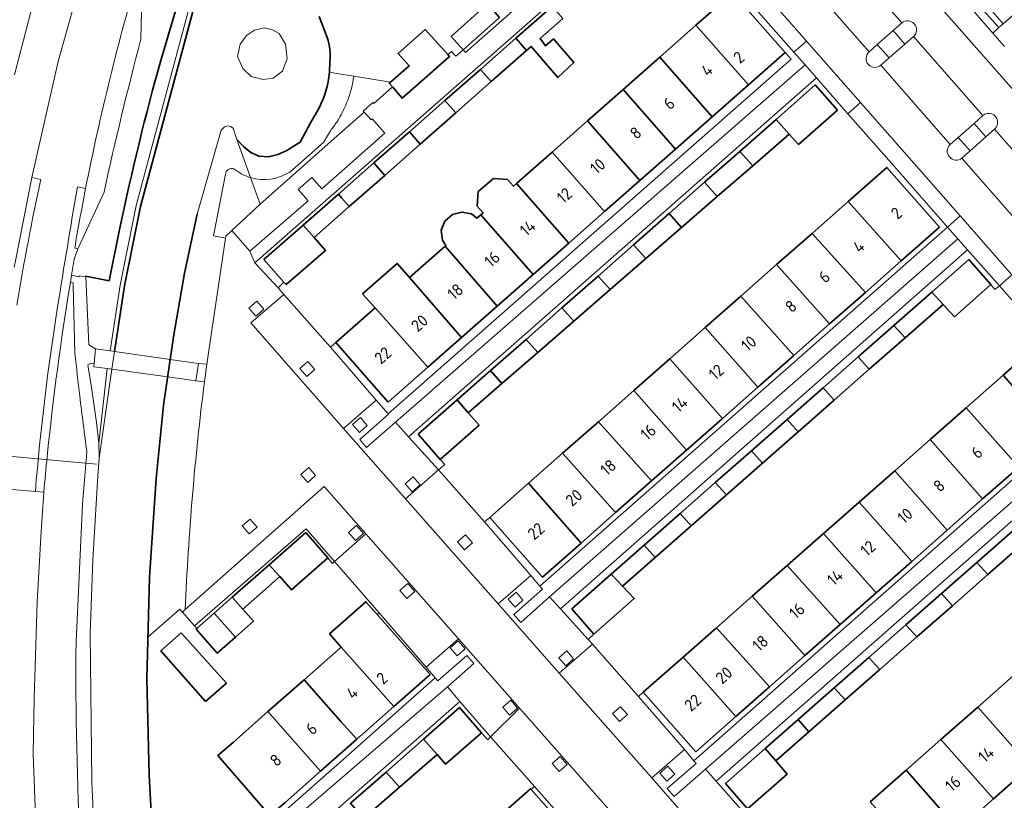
# Model space of a CAD drawing. Extents: x 150256 to 156914, y 461459 to 469481.
# Tile 489 of 656: x 154964 to 155076, y 466825 to 466913. Entities that reach past the tile are written whole.
import ezdxf
from ezdxf.enums import TextEntityAlignment as Align

# ---------------------------------------------------------------- set-up
doc = ezdxf.new("R2010")
doc.units = 0
doc.header["$LTSCALE"] = 0.75
for name, color, linetype, lineweight in [('B-RO-GK-BESCHOEIING-G', 251, 'GK-BESCHOEIING', 35), ('B-RO-GK-KADEMUUR-G', 251, 'CONTINUOUS', 35), ('B-RO-GR-BEPLANTING_CULTUUR_BODEMBEDEKKER-GV', 251, 'CONTINUOUS', 18), ('B-RO-GR-BEPLANTING_CULTUUR_BOSPLANTSOEN-GV', 251, 'CONTINUOUS', 18), ('B-RO-GR-BEPLANTING_CULTUUR_HEESTERS-GV', 251, 'CONTINUOUS', 18), ('B-RO-GR-GROENVOORZIENING-GV', 251, 'CONTINUOUS', 18), ('B-RO-GR-HAAG-GV', 251, 'CONTINUOUS', 13), ('B-RO-IE-TERREINAFSCHEIDING_KUNSTMATIG_HEKWERK-G', 251, 'IE-TERREINAFSCHEIDING-KUNSTMATIG', 18), ('B-RO-IE-TERREINAFSCHEIDING_KUNSTMATIG_MUUR-G', 251, 'IE-TERREINAFSCHEIDING-KUNSTMATIG-DICHT', 18), ('B-RO-KW-KUNSTWERK_DEK-GV', 6, 'CONTINUOUS', 18), ('B-RO-KW-KUNSTWERK_DUIKER-G', 251, 'CONTINUOUS', 18), ('B-RO-OG-BEBOUWING-GV', 6, 'CONTINUOUS', 35), ('B-RO-OG-BEBOUWING-T18', 1, 'CONTINUOUS', 18), ('B-RO-OG-TERREIN_CULTUURSCHEIDING-GV', 251, 'CONTINUOUS', 18), ('B-RO-OG-WATER_SLOOT-GV', 251, 'CONTINUOUS', 18), ('B-RO-VH-VERHARDING_ASFALT-GV', 251, 'CONTINUOUS', 18), ('B-RO-VH-VERHARDING_BETON-GV', 251, 'CONTINUOUS', 18), ('B-RO-VH-VERHARDING_BETONSTRAATSTEEN-GV', 251, 'CONTINUOUS', 18), ('B-RO-VH-VERHARDING_OPEN-GV', 251, 'CONTINUOUS', 18), ('B-RO-VH-VERHARDING_TEGEL-GV', 251, 'CONTINUOUS', 18)]:
    doc.layers.add(name, color=color, linetype=linetype, lineweight=lineweight)
doc.styles.add('NLCS-ISO-M200-T18', font='NLCS-ISO.ttf', dxfattribs={"height": 360})
doc.linetypes.add('GK-BESCHOEIING', pattern='A,30,-5,[1,NLCS.SHX,S=1,R=0,X=0,Y=0],-5', length=40)
doc.linetypes.add('IE-TERREINAFSCHEIDING-KUNSTMATIG', pattern='A,4,[82,NLCS.SHX,S=0.75,R=90,X=0,Y=0],4,-2', length=10)
doc.linetypes.add('IE-TERREINAFSCHEIDING-KUNSTMATIG-DICHT', pattern='A,8,-1,[82,NLCS.SHX,S=0.75,R=90,X=0,Y=0],-1', length=10)

msp = doc.modelspace()

# ---------------------------------------------------------------- linework, layer by layer
at = {"layer": 'B-RO-GK-BESCHOEIING-G'}
for points in [[(154990.809, 466935.935), (154990.594, 466935.367), (154989.263, 466931.745), (154984.605, 466917.88), (154977.745, 466892.195), (154975.932, 466883.169), (154974.779, 466875.726)], [(154998.916, 466911.368), (154998.003, 466913.731)], [(154999.174, 466907.417), (154999.228, 466908.611)], [(154988.681, 466899.794), (154989.436, 466899.012), (154990.248, 466898.323), (154991.169, 466897.909), (154992.243, 466897.826), (154993.324, 466898.106), (154994.35, 466898.557), (154995.849, 466899.484), (154997.023, 466901.688), (154997.971, 466903.305)], [(154980.366, 466869.646), (154981.481, 466877.414), (154982.716, 466884.623), (154984.163, 466891.301)], [(154979.515, 466861.312), (154980.366, 466869.646)], [(154978.774, 466850.127), (154979.515, 466861.312)], [(154978.469, 466838.577), (154978.774, 466850.127)], [(154978.741, 466827.648), (154978.469, 466838.577)], [(154979.457, 466814.353), (154978.741, 466827.648)]]:
    msp.add_lwpolyline(points, dxfattribs=at)
for points in [[(154999.228, 466908.611, 0.1196813), (154998.916, 466911.368)], [(154997.971, 466903.305, 0.0942195), (154999.174, 466907.417)]]:
    msp.add_lwpolyline(points, format="xyb", dxfattribs=at)
at = {"layer": 'B-RO-GK-KADEMUUR-G'}
for points in [[(154980.103, 466909.015), (154982.912, 466918.522)], [(154974.195, 466883.769), (154975.356, 466889.565)], [(154971.529, 466884.285), (154974.195, 466883.769)]]:
    msp.add_lwpolyline(points, dxfattribs=at)
msp.add_lwpolyline([(154980.103, 466909.015, 0.0164027), (154975.356, 466889.565)], format="xyb", dxfattribs=at)
at = {"layer": 'B-RO-GR-BEPLANTING_CULTUUR_BODEMBEDEKKER-GV'}
for points in [[(155065.449, 466911.478, 0.9820098), (155064.103, 466913.024)], [(155060.397, 466909.725, 0.997894), (155061.742, 466908.229)], [(154999.174, 466907.417, -0.0942195), (154997.971, 466903.305)], [(155000, 466901.774, 0.111844), (155001.927, 466906.967)], [(155001.927, 466906.967, -0.111844), (155000, 466901.774)], [(155074.628, 466900.972, 1.0148139), (155073.319, 466902.502)], [(154999.289, 466900.792, 0.0254095), (155000, 466901.774)], [(155000, 466901.774, -0.0254095), (154999.289, 466900.792)], [(155069.591, 466899.222, 0.9651775), (155070.93, 466897.687)], [(154990.222, 466895.478, 0.2136348), (154994.674, 466896.083)], [(154994.674, 466896.083, -0.2136348), (154990.222, 466895.478)], [(154969.782, 466883.562, 0.0156934), (154967.154, 466863.802)], [(154970.853, 466870.67, -0.0020921), (154970.299, 466875.496)], [(154971.65, 466864.302, -0.0029764), (154970.853, 466870.67)], [(154967.154, 466863.802, 0.0067126), (154966.779, 466859.773)], [(154966.779, 466859.773, 0.0069344), (154966.484, 466855.303)], [(154973.061, 466794.951, -0.0325983), (154970.426, 466842.774)]]:
    msp.add_lwpolyline(points, format="xyb", dxfattribs=at)
for points in [[(155064.103, 466913.024), (155063.129, 466912.157), (155064.475, 466910.624)], [(155064.475, 466910.624), (155065.449, 466911.478)], [(155062.67, 466909.042), (155061.336, 466910.561), (155060.397, 466909.725)], [(155061.742, 466908.229), (155062.67, 466909.042)], [(154990.222, 466895.478), (154991.304, 466892.449), (155000, 466900.152), (155003.111, 466902.908), (155003.012, 466903.02), (155004.105, 466903.988), (155004.204, 466903.876), (155006.335, 466905.763), (155005.971, 466906.182), (155006.091, 466906.287), (155001.927, 466906.967)], [(155001.927, 466906.967), (155000, 466907.282), (154999.174, 466907.417)], [(154997.971, 466903.305), (154997.023, 466901.688), (154995.849, 466899.484), (154994.35, 466898.557), (154993.324, 466898.106), (154992.243, 466897.826), (154991.169, 466897.909), (154990.248, 466898.323), (154989.436, 466899.012), (154988.681, 466899.794)], [(155073.319, 466902.502), (155072.316, 466901.62), (155073.648, 466900.102), (155074.628, 466900.972)], [(154994.674, 466896.083), (154998.492, 466899.434), (154999.289, 466900.792)], [(154999.289, 466900.792), (154998.492, 466899.434), (154994.674, 466896.083)], [(154988.681, 466899.794), (154990.222, 466895.478)], [(155071.854, 466898.508), (155070.514, 466900.034), (155069.591, 466899.222)], [(155070.93, 466897.687), (155071.854, 466898.508)], [(154970.299, 466875.496), (154970.113, 466883.271), (154970.107, 466883.521), (154969.782, 466883.562)], [(154970.426, 466842.774), (154971.145, 466858.406), (154971.65, 466864.302)], [(154966.484, 466855.303), (154966.029, 466847.324), (154965.664, 466836.354), (154965.556, 466830.093), (154965.984, 466819.049), (154966.54, 466810.255), (154967.921, 466797.342), (154969.455, 466786.71), (154971.858, 466773.968), (154973.753, 466765.277), (154975.459, 466758.763), (154976.293, 466755.58), (154979.108, 466745.916), (154981.513, 466738.486), (154984.16, 466731.038), (154987.043, 466723.466), (154990.299, 466715.717), (154995.123, 466705.205), (154998.543, 466698.373), (155000, 466695.463)]]:
    msp.add_lwpolyline(points, dxfattribs=at)
at = {"layer": 'B-RO-GR-BEPLANTING_CULTUUR_BOSPLANTSOEN-GV'}
msp.add_lwpolyline([(154989.351, 466907.83), (154990.286, 466906.929), (154991.654, 466906.595), (154992.789, 466906.762), (154993.857, 466907.563), (154994.391, 466908.965), (154994.191, 466910.6), (154993.456, 466911.802), (154992.722, 466912.236), (154991.821, 466912.47), (154990.686, 466912.203), (154989.752, 466911.602), (154989.051, 466910.6), (154988.75, 466909.199)], close=True, dxfattribs=at)
at = {"layer": 'B-RO-GR-BEPLANTING_CULTUUR_HEESTERS-GV'}
for points in [[(155075.615, 466912.902), (155074.88, 466913.757), (155073.575, 466915.274), (155073.037, 466914.801), (155075.143, 466912.507)], [(154990.135, 466887.111), (154996.776, 466892.838), (154995.642, 466894.118), (154997.187, 466895.486), (154998.32, 466894.206), (155005.457, 466900.527), (155004.042, 466902.125), (155003.909, 466902.007), (155003.111, 466902.908), (155000, 466900.152), (154991.304, 466892.449), (154988.119, 466889.449)]]:
    msp.add_lwpolyline(points, close=True, dxfattribs=at)
at = {"layer": 'B-RO-GR-GROENVOORZIENING-GV'}
for points in [[(155073.037, 466914.801), (155073.575, 466915.274), (155075.073, 466916.577), (155074.606, 466917.151), (155072.801, 466915.556), (155071.892, 466914.757), (155074.434, 466911.864), (155075.143, 466912.507)], [(154990.835, 466879.753), (154991.74, 466880.541), (154990.952, 466881.446), (154990.047, 466880.658)], [(154996.613, 466872.904), (154997.518, 466873.691), (154996.73, 466874.597), (154995.825, 466873.809)], [(155002.57, 466866.54), (155003.475, 466867.328), (155002.687, 466868.233), (155001.782, 466867.446)], [(154996.707, 466860.863), (154997.612, 466861.65), (154996.825, 466862.556), (154995.919, 466861.768)], [(155008.566, 466859.806), (155009.472, 466860.594), (155008.684, 466861.499), (155007.779, 466860.711)], [(154990.059, 466855.031), (154990.964, 466855.819), (154990.176, 466856.724), (154989.271, 466855.937)], [(155002.136, 466854.28), (155003.042, 466855.067), (155002.254, 466855.973), (155001.349, 466855.185)], [(155014.512, 466853.245), (155015.417, 466854.032), (155014.629, 466854.938), (155013.724, 466854.15)], [(155007.95, 466847.723), (155008.855, 466848.511), (155008.068, 466849.416), (155007.162, 466848.628)], [(155020.23, 466846.738), (155021.136, 466847.525), (155020.348, 466848.431), (155019.443, 466847.643)], [(155013.672, 466841.204), (155014.577, 466841.992), (155013.789, 466842.897), (155012.884, 466842.11)], [(155025.979, 466840.074), (155026.884, 466840.862), (155026.096, 466841.767), (155025.191, 466840.979)], [(155019.621, 466834.489), (155020.526, 466835.277), (155019.739, 466836.182), (155018.833, 466835.394)], [(155032.075, 466833.739), (155032.981, 466834.527), (155032.193, 466835.432), (155031.288, 466834.644)], [(155025.251, 466828.078), (155026.157, 466828.865), (155025.369, 466829.771), (155024.464, 466828.983)], [(155037.459, 466826.979), (155038.364, 466827.766), (155037.576, 466828.672), (155036.671, 466827.884)]]:
    msp.add_lwpolyline(points, close=True, dxfattribs=at)
at = {"layer": 'B-RO-GR-HAAG-GV'}
msp.add_lwpolyline([(155075.143, 466912.507), (155073.037, 466914.801), (155073.575, 466915.274), (155075.073, 466916.577), (155074.606, 466917.151), (155072.801, 466915.556), (155071.892, 466914.757), (155074.434, 466911.864)], close=True, dxfattribs=at)
at = {"layer": 'B-RO-IE-TERREINAFSCHEIDING_KUNSTMATIG_HEKWERK-G'}
for points in [[(155074.681, 466882.76), (155074.224, 466883.329)], [(155011.755, 466863.485), (155012.261, 466862.913)], [(154999.521, 466851.687), (154999.011, 466852.322)], [(154978.596, 466843.369), (154982.212, 466846.482)], [(154982.488, 466846.168), (154982.212, 466846.482)], [(154983.864, 466844.603), (154982.488, 466846.168)], [(154983.864, 466844.603), (154984.128, 466844.303)], [(155017.132, 466831.667), (155016.426, 466832.475)]]:
    msp.add_lwpolyline(points, dxfattribs=at)
at = {"layer": 'B-RO-IE-TERREINAFSCHEIDING_KUNSTMATIG_MUUR-G'}
for points in [[(154994.02, 466883.587), (154993.341, 466882.942)], [(155075.187, 466883.169), (155074.681, 466882.76)], [(154999.896, 466876.756), (154999.291, 466876.22)], [(155012.261, 466862.913), (155011.563, 466862.302)], [(155016.751, 466856.423), (155017.375, 466856.913)], [(154999.749, 466851.891), (154999.521, 466851.687)], [(155004.599, 466845.882), (155004.807, 466846.065)], [(155029.176, 466843.662), (155028.519, 466843.073)], [(155034.232, 466836.574), (155034.789, 466837.064)], [(155017.464, 466832.002), (155017.132, 466831.667)], [(155022.457, 466826.378), (155022.066, 466826.033)]]:
    msp.add_lwpolyline(points, dxfattribs=at)
at = {"layer": 'B-RO-KW-KUNSTWERK_DEK-GV'}
msp.add_lwpolyline([(154972.489, 466874.36), (154972.455, 466874), (154973.972, 466873.791), (154974.471, 466873.722), (154980.825, 466872.847), (154984.024, 466872.405), (154984.314, 466874.387), (154981.112, 466874.837), (154974.779, 466875.726), (154974.284, 466875.795), (154972.647, 466876.025)], close=True, dxfattribs=at)
at = {"layer": 'B-RO-KW-KUNSTWERK_DUIKER-G'}
msp.add_lwpolyline([(154947.462, 466865.247), (154972.732, 466862.949)], dxfattribs=at)
at = {"layer": 'B-RO-OG-BEBOUWING-GV'}
for points in [[(155046.705, 466905.979), (155050.897, 466909.67), (155044.942, 466916.428), (155040.763, 466912.748)], [(155018.481, 466913.62), (155017.107, 466915.181), (155013.004, 466911.473), (155014.331, 466909.966)], [(155024.438, 466914.9), (155020.329, 466911.288), (155021.55, 466909.899), (155022.071, 466910.358), (155025.075, 466906.818), (155026.915, 466908.519), (155024.594, 466911.197), (155023.701, 466910.414), (155023.07, 466911.238), (155025.649, 466913.509)], [(155008.036, 466905.018), (155012.785, 466909.213), (155012.596, 466909.423), (155010.036, 466912.255), (155007.362, 466909.909), (155006.97, 466909.565), (155008.238, 466908.167), (155006.091, 466906.287), (155005.971, 466906.182), (155006.335, 466905.763), (155007.439, 466904.49)], [(155040.763, 466912.748), (155036.676, 466909.149), (155042.612, 466902.375), (155046.705, 466905.979)], [(155021.55, 466909.899), (155020.329, 466911.288), (155016.305, 466907.753), (155017.53, 466906.361)], [(155036.676, 466909.149), (155032.511, 466905.48), (155038.437, 466898.698), (155042.612, 466902.375)], [(155016.305, 466907.753), (155012.281, 466904.215), (155013.506, 466902.817), (155017.53, 466906.361)], [(155032.511, 466905.48), (155028.448, 466901.901), (155034.403, 466895.146), (155038.437, 466898.698)], [(155049.851, 466902.068), (155051.349, 466900.4), (155052.391, 466899.238), (155056.805, 466903.135), (155054.296, 466905.978)], [(155009.475, 466899.267), (155013.506, 466902.817), (155012.281, 466904.215), (155008.246, 466900.669)], [(155051.349, 466900.4), (155049.851, 466902.068), (155045.723, 466898.437), (155047.201, 466896.801)], [(155030.388, 466891.611), (155034.403, 466895.146), (155028.448, 466901.901), (155024.431, 466898.364)], [(155009.475, 466899.267), (155008.246, 466900.669), (155004.224, 466897.133), (155005.448, 466895.721)], [(155020.386, 466894.801), (155026.326, 466888.033), (155030.388, 466891.611), (155024.431, 466898.364)], [(155045.723, 466898.437), (155041.74, 466894.933), (155043.185, 466893.316), (155047.201, 466896.801)], [(155001.429, 466892.181), (155005.448, 466895.721), (155004.224, 466897.133), (155000.202, 466893.598), (155000.56, 466893.185)], [(155064.048, 466886.037), (155068.382, 466889.86), (155062.416, 466896.615), (155058.033, 466892.751)], [(155020.386, 466894.801), (155020.045, 466894.496), (155019.388, 466895.269), (155017.794, 466895.351), (155016.064, 466893.891), (155015.928, 466892.243), (155016.614, 466891.474), (155016.36, 466891.256), (155022.303, 466884.491), (155026.326, 466888.033)], [(155039.123, 466889.79), (155043.185, 466893.316), (155041.74, 466894.933), (155037.706, 466891.384)], [(154997.451, 466888.679), (155001.429, 466892.181), (155000.56, 466893.185), (155000.202, 466893.598), (154996.185, 466890.067)], [(155058.033, 466892.751), (155053.939, 466889.143), (155059.978, 466882.446), (155064.048, 466886.037)], [(155016.36, 466891.256), (155015.917, 466890.864), (155015.289, 466891.351), (155014.208, 466891.54), (155013.127, 466891.27), (155012.262, 466890.514), (155011.856, 466889.487), (155011.991, 466888.352), (155012.399, 466887.766), (155012.292, 466887.673), (155018.199, 466880.877), (155022.303, 466884.491)], [(155035.078, 466886.281), (155039.123, 466889.79), (155037.706, 466891.384), (155033.69, 466887.85)], [(154997.451, 466888.679), (154996.185, 466890.067), (154991.739, 466886.16), (154994.02, 466883.587), (154994.256, 466883.321), (154998.73, 466887.21)], [(155053.939, 466889.143), (155049.913, 466885.594), (155055.92, 466878.866), (155059.978, 466882.446)], [(155012.292, 466887.673), (155008.266, 466884.128), (155014.167, 466877.327), (155018.199, 466880.877)], [(155033.69, 466887.85), (155029.648, 466884.296), (155031.015, 466882.755), (155035.078, 466886.281)], [(155010.327, 466873.945), (155014.167, 466877.327), (155008.266, 466884.128), (155006.869, 466885.722), (155002.937, 466882.289), (155004.358, 466880.685)], [(155045.858, 466882.019), (155051.848, 466875.273), (155055.92, 466878.866), (155049.913, 466885.594)], [(155074.224, 466883.329), (155071.719, 466886.167), (155067.505, 466882.46), (155068.796, 466881.08), (155070.099, 466879.688)], [(155025.561, 466880.699), (155026.901, 466879.185), (155031.015, 466882.755), (155029.648, 466884.296)], [(155051.848, 466875.273), (155045.858, 466882.019), (155041.819, 466878.46), (155047.792, 466871.695)], [(155067.505, 466882.46), (155063.225, 466878.694), (155064.484, 466877.289), (155068.796, 466881.08)], [(155004.358, 466880.685), (154999.896, 466876.756), (155005.842, 466869.996), (155010.327, 466873.945)], [(155026.901, 466879.185), (155025.561, 466880.699), (155021.486, 466877.115), (155022.812, 466875.638)], [(155047.792, 466871.695), (155041.819, 466878.46), (155037.79, 466874.908), (155043.771, 466868.147)], [(155059.176, 466875.133), (155060.429, 466873.723), (155064.484, 466877.289), (155063.225, 466878.694)], [(155021.486, 466877.115), (155017.445, 466873.561), (155018.744, 466872.107), (155022.812, 466875.638)], [(155081.537, 466866.275), (155085.784, 466870.017), (155079.835, 466876.767), (155075.621, 466873.052)], [(155059.176, 466875.133), (155055.183, 466871.62), (155056.433, 466870.21), (155060.429, 466873.723)], [(155033.7, 466871.303), (155039.679, 466864.537), (155043.771, 466868.147), (155037.79, 466874.908)], [(155014.922, 466868.79), (155018.744, 466872.107), (155017.445, 466873.561), (155013.671, 466870.24)], [(155071.4, 466869.332), (155077.395, 466862.625), (155081.537, 466866.275), (155075.621, 466873.052)], [(155039.679, 466864.537), (155033.7, 466871.303), (155029.694, 466867.771), (155035.721, 466861.045)], [(155052.352, 466866.619), (155056.433, 466870.21), (155055.183, 466871.62), (155051.098, 466868.027)], [(155009.234, 466866.337), (155011.755, 466863.485), (155016.157, 466867.377), (155014.922, 466868.79), (155013.671, 466870.24)], [(155077.395, 466862.625), (155071.4, 466869.332), (155067.315, 466865.732), (155073.282, 466859)], [(155031.649, 466857.453), (155035.721, 466861.045), (155029.694, 466867.771), (155025.635, 466864.194)], [(155048.321, 466863.075), (155052.352, 466866.619), (155051.098, 466868.027), (155047.068, 466864.482)], [(155073.282, 466859), (155067.315, 466865.732), (155063.315, 466862.206), (155069.273, 466855.467)], [(155031.649, 466857.453), (155025.635, 466864.194), (155021.766, 466860.784), (155027.722, 466853.988)], [(155042.954, 466860.863), (155044.207, 466859.457), (155048.321, 466863.075), (155047.068, 466864.482)], [(155065.24, 466851.913), (155069.273, 466855.467), (155063.315, 466862.206), (155059.262, 466858.634)], [(155021.766, 466860.784), (155017.375, 466856.913), (155023.36, 466850.14), (155027.722, 466853.988)], [(155038.983, 466857.37), (155040.234, 466855.964), (155044.207, 466859.457), (155042.954, 466860.863)], [(155061.204, 466848.356), (155065.24, 466851.913), (155059.262, 466858.634), (155055.23, 466855.08)], [(155034.866, 466853.748), (155036.123, 466852.35), (155040.234, 466855.964), (155038.983, 466857.37)], [(154993.551, 466850.19), (154994.864, 466848.693), (154999.011, 466852.322), (154996.507, 466855.183), (154992.333, 466851.515)], [(155051.125, 466851.463), (155057.104, 466844.744), (155061.204, 466848.356), (155055.23, 466855.08)], [(155076.683, 466855.358), (155072.632, 466851.796), (155073.858, 466850.417), (155077.916, 466853.985)], [(155036.123, 466852.35), (155034.866, 466853.748), (155031.138, 466850.469), (155032.431, 466849.102)], [(155069.849, 466846.893), (155073.858, 466850.417), (155072.632, 466851.796), (155068.62, 466848.27)], [(154993.551, 466850.19), (154992.333, 466851.515), (154988.157, 466847.844), (154989.363, 466846.517)], [(155057.104, 466844.744), (155051.125, 466851.463), (155047.151, 466847.96), (155053.124, 466841.236)], [(155032.431, 466849.102), (155031.138, 466850.469), (155026.66, 466846.53), (155029.176, 466843.662), (155033.766, 466847.69)], [(154988.513, 466843.332), (154990.572, 466845.138), (154989.363, 466846.517), (154988.157, 466847.844), (154986.107, 466846.043)], [(155000.513, 466842.191), (155006.483, 466835.443), (155010.604, 466839.074), (155004.599, 466845.882), (155003.322, 466847.331), (154999.191, 466843.691)], [(155047.151, 466847.96), (155043.085, 466844.376), (155049.092, 466837.683), (155053.124, 466841.236)], [(155065.817, 466843.347), (155069.849, 466846.893), (155068.62, 466848.27), (155064.591, 466844.727)], [(154984.059, 466844.242), (154986.449, 466841.522), (154988.513, 466843.332), (154986.107, 466846.043), (154984.128, 466844.303)], [(155043.085, 466844.376), (155039.303, 466841.043), (155045.272, 466834.317), (155049.092, 466837.683)], [(155064.591, 466844.727), (155060.384, 466841.029), (155061.615, 466839.651), (155065.817, 466843.347)], [(154982.341, 466843.802), (154980.048, 466841.781), (154985.126, 466836.039), (154987.491, 466838.117)], [(155002.273, 466831.734), (155006.483, 466835.443), (155000.513, 466842.191), (154996.318, 466838.496), (155000.482, 466833.768)], [(155034.789, 466837.064), (155040.734, 466830.318), (155045.272, 466834.317), (155039.303, 466841.043)], [(155056.456, 466837.575), (155057.682, 466836.193), (155061.615, 466839.651), (155060.384, 466841.029)], [(154992.201, 466834.868), (154998.147, 466828.098), (155002.273, 466831.734), (155000.482, 466833.768), (154996.318, 466838.496)], [(155082.754, 466832.232), (155076.781, 466838.953), (155072.73, 466835.382), (155078.682, 466828.644)], [(155057.682, 466836.193), (155056.456, 466837.575), (155052.355, 466833.97), (155053.586, 466832.591)], [(155009.842, 466831.748), (155011.38, 466830.011), (155012.344, 466828.907), (155016.426, 466832.475), (155013.925, 466835.336)], [(155072.73, 466835.382), (155068.56, 466831.706), (155074.535, 466824.989), (155078.682, 466828.644)], [(154998.147, 466828.098), (154992.201, 466834.868), (154988.272, 466831.406), (154986.518, 466829.897), (154992.396, 466823.068), (154994.15, 466824.577)], [(155048.604, 466830.672), (155049.818, 466829.278), (155053.586, 466832.591), (155052.355, 466833.97)], [(155007.11, 466826.292), (155011.38, 466830.011), (155009.842, 466831.748), (155005.597, 466828.02)], [(155064.595, 466828.211), (155070.539, 466821.467), (155074.535, 466824.989), (155068.56, 466831.706)], [(155049.818, 466829.278), (155048.604, 466830.672), (155044.096, 466826.71), (155046.597, 466823.846), (155051.114, 466827.791)], [(155060.531, 466824.629), (155066.499, 466817.907), (155070.539, 466821.467), (155064.595, 466828.211)], [(155005.597, 466828.02), (155001.555, 466824.469), (155003.059, 466822.763), (155007.11, 466826.292)], [(155022.066, 466826.033), (155021.991, 466826.118), (155017.861, 466822.479), (155023.777, 466815.691), (155027.946, 466819.365)]]:
    msp.add_lwpolyline(points, close=True, dxfattribs=at)
at = {"layer": 'B-RO-OG-TERREIN_CULTUURSCHEIDING-GV'}
for points in [[(154988.346, 466896.455, 0.5000933), (154987.369, 466895.843)], [(154990.222, 466895.478, -0.0976999), (154988.346, 466896.455)]]:
    msp.add_lwpolyline(points, format="xyb", dxfattribs=at)
msp.add_lwpolyline([(154987.369, 466895.843), (154986.036, 466888.865), (154987.376, 466888.609), (154987.41, 466888.837), (154988.119, 466889.449), (154991.304, 466892.449), (154990.222, 466895.478)], dxfattribs=at)
for points in [[(154972.108, 466874.397), (154971.779, 466874.209), (154971.814, 466873.979), (154972.169, 466871.638), (154972.763, 466867.679), (154973.028, 466865.35), (154973.972, 466873.791), (154972.455, 466874), (154972.489, 466874.36)], [(154974.471, 466873.722), (154973.972, 466873.791), (154973.028, 466865.35), (154973.063, 466863.639)]]:
    msp.add_lwpolyline(points, close=True, dxfattribs=at)
at = {"layer": 'B-RO-OG-WATER_SLOOT-GV'}
for points in [[(154990.809, 466935.935), (154990.532, 466936.16), (154990.029, 466935.279), (154988.791, 466931.911), (154984.126, 466918.024), (154977.258, 466892.309), (154975.44, 466883.257), (154974.284, 466875.795), (154974.779, 466875.726), (154975.932, 466883.169), (154977.745, 466892.195), (154984.605, 466917.88), (154989.263, 466931.745), (154990.594, 466935.367)], [(154989.351, 466907.83), (154988.75, 466909.199), (154989.051, 466910.6), (154989.752, 466911.602), (154990.686, 466912.203), (154991.821, 466912.47), (154992.722, 466912.236), (154993.456, 466911.802), (154994.191, 466910.6), (154994.391, 466908.965), (154993.857, 466907.563), (154992.789, 466906.762), (154991.654, 466906.595), (154990.286, 466906.929)], [(154973.972, 466873.791), (154974.471, 466873.722), (154974.779, 466875.726), (154974.284, 466875.795), (154972.647, 466876.025), (154972.489, 466874.36), (154972.455, 466874)], [(154984.314, 466874.387), (154981.112, 466874.837), (154980.825, 466872.847), (154984.024, 466872.405)]]:
    msp.add_lwpolyline(points, close=True, dxfattribs=at)
for points in [[(154974.195, 466883.769), (154971.529, 466884.285), (154971.525, 466884.197), (154971.878, 466876.507), (154972.647, 466876.025), (154974.284, 466875.795), (154975.44, 466883.257), (154977.258, 466892.309), (154984.126, 466918.024), (154988.791, 466931.911), (154990.029, 466935.279), (154988.041, 466931.797), (154983.607, 466924.612), (154980.318, 466919.348), (154982.912, 466918.522), (154980.103, 466909.015)], [(154984.605, 466917.88), (154977.745, 466892.195), (154975.932, 466883.169), (154974.779, 466875.726), (154974.471, 466873.722), (154980.825, 466872.847), (154981.112, 466874.837), (154981.481, 466877.414), (154982.716, 466884.623), (154984.163, 466891.301), (154986.877, 466900.841), (154987.288, 466901.246), (154987.591, 466901.34), (154987.955, 466901.279), (154988.249, 466901.069), (154988.681, 466899.794), (154989.436, 466899.012), (154990.248, 466898.323), (154991.169, 466897.909), (154992.243, 466897.826), (154993.324, 466898.106), (154994.35, 466898.557), (154995.849, 466899.484), (154997.023, 466901.688), (154997.971, 466903.305)], [(154998.916, 466911.368), (154998.003, 466913.731)], [(154999.174, 466907.417), (154999.228, 466908.611)], [(154990.222, 466895.478), (154988.681, 466899.794), (154988.249, 466901.069), (154987.955, 466901.279), (154987.591, 466901.34), (154987.288, 466901.246), (154986.877, 466900.841), (154984.163, 466891.301), (154982.716, 466884.623), (154981.481, 466877.414), (154981.112, 466874.837), (154984.314, 466874.387), (154985.265, 466874.307), (154987.376, 466888.609), (154986.036, 466888.865), (154987.369, 466895.843)], [(154975.356, 466889.565), (154974.195, 466883.769)], [(154979.457, 466814.353), (154978.741, 466827.648), (154978.469, 466838.577), (154978.596, 466843.364), (154978.596, 466843.369), (154978.774, 466850.127), (154979.515, 466861.312), (154980.366, 466869.646), (154980.825, 466872.847), (154974.471, 466873.722), (154973.063, 466863.639), (154972.89, 466861.629), (154972.343, 466852.056), (154972.019, 466843.734), (154972.205, 466826.945), (154972.533, 466820.064)], [(154984.994, 466872.277), (154984.024, 466872.405), (154980.825, 466872.847), (154980.366, 466869.646), (154979.515, 466861.312)], [(154979.515, 466861.312), (154978.774, 466850.127), (154978.596, 466843.369), (154982.212, 466846.482), (154982.488, 466846.168), (154982.815, 466846.457)]]:
    msp.add_lwpolyline(points, dxfattribs=at)
for points in [[(154999.228, 466908.611, 0.1196813), (154998.916, 466911.368)], [(154980.103, 466909.015, 0.0164027), (154975.356, 466889.565)], [(154997.971, 466903.305, 0.0942195), (154999.174, 466907.417)], [(154987.369, 466895.843, -0.5000933), (154988.346, 466896.455)], [(154988.346, 466896.455, 0.0976999), (154990.222, 466895.478)], [(154982.815, 466846.457, -0.0211077), (154984.994, 466872.277)]]:
    msp.add_lwpolyline(points, format="xyb", dxfattribs=at)
at = {"layer": 'B-RO-VH-VERHARDING_ASFALT-GV'}
for points in [[(154971.512, 466894.226, -0.0237008), (154977.639, 466919.17)], [(154963.694, 466880.982, -0.0108534), (154966.423, 466895.27)], [(154966.423, 466895.27, 0.0108534), (154963.694, 466880.982)], [(154970.583, 466894.406, 0.0033305), (154968.338, 466880.819)], [(154968.338, 466880.819, -0.0033305), (154970.583, 466894.406)], [(154970.275, 466887.458, -0.0063571), (154971.512, 466894.226)], [(154967.154, 466863.802, -0.0156934), (154969.782, 466883.562)], [(154968.338, 466880.819, 0.0186468), (154965.807, 466859.845)], [(154965.807, 466859.845, -0.0186468), (154968.338, 466880.819)], [(154970.299, 466875.496, 0.0020921), (154970.853, 466870.67)], [(154970.853, 466870.67, 0.0029764), (154971.65, 466864.302)], [(154966.779, 466859.773, -0.0067126), (154967.154, 466863.802)], [(154966.484, 466855.303, -0.0069344), (154966.779, 466859.773)], [(154970.426, 466842.774, 0.0325983), (154973.061, 466794.951)]]:
    msp.add_lwpolyline(points, format="xyb", dxfattribs=at)
for points in [[(154970.248, 466915.257), (154968.393, 466908.639), (154965.419, 466895.466), (154966.423, 466895.27)], [(154966.423, 466895.27), (154965.419, 466895.466), (154963.588, 466886.199), (154963.409, 466885.292)], [(154971.512, 466894.226), (154970.583, 466894.406)], [(154970.583, 466894.406), (154971.512, 466894.226)], [(154969.782, 466883.562), (154969.922, 466884.41), (154970.22, 466886.22), (154970.611, 466887.391), (154970.275, 466887.458)], [(154972.533, 466820.064), (154972.205, 466826.945), (154972.019, 466843.734), (154972.343, 466852.056), (154972.89, 466861.629), (154973.063, 466863.639), (154973.028, 466865.35), (154972.763, 466867.679), (154972.169, 466871.638), (154971.814, 466873.979), (154971.779, 466874.209), (154972.108, 466874.397), (154972.489, 466874.36), (154972.647, 466876.025), (154971.878, 466876.507), (154971.525, 466884.197), (154970.789, 466884.334), (154970.788, 466884.224), (154969.922, 466884.41), (154969.782, 466883.562), (154970.107, 466883.521), (154970.113, 466883.271), (154970.299, 466875.496)], [(154971.65, 466864.302), (154971.145, 466858.406), (154970.426, 466842.774)], [(154966.779, 466859.773), (154965.807, 466859.845), (154961.348, 466860.228), (154960.483, 466860.285)], [(154961.348, 466860.228), (154965.807, 466859.845)], [(154965.807, 466859.845), (154966.779, 466859.773)], [(155001.861, 466689.972), (154997.546, 466697.874), (154998.543, 466698.373), (154995.123, 466705.205), (154990.299, 466715.717), (154987.043, 466723.466), (154984.16, 466731.038), (154981.513, 466738.486), (154979.108, 466745.916), (154976.293, 466755.58), (154975.459, 466758.763), (154973.753, 466765.277), (154971.858, 466773.968), (154969.455, 466786.71), (154967.921, 466797.342), (154966.54, 466810.255), (154965.984, 466819.049), (154965.556, 466830.093), (154965.664, 466836.354), (154966.029, 466847.324), (154966.484, 466855.303)]]:
    msp.add_lwpolyline(points, dxfattribs=at)
at = {"layer": 'B-RO-VH-VERHARDING_BETON-GV'}
for points in [[(154977.639, 466919.17, 0.0237008), (154971.512, 466894.226)], [(154973.609, 466893.832, -0.0113467), (154977.788, 466911.185)], [(154971.512, 466894.226, 0.0063571), (154970.275, 466887.458)]]:
    msp.add_lwpolyline(points, format="xyb", dxfattribs=at)
for points in [[(154977.788, 466911.185), (154977.982, 466919.074), (154977.639, 466919.17)], [(154970.275, 466887.458), (154970.611, 466887.391), (154973.609, 466893.832)]]:
    msp.add_lwpolyline(points, dxfattribs=at)
at = {"layer": 'B-RO-VH-VERHARDING_BETONSTRAATSTEEN-GV'}
for points in [[(155210.046, 466753.926), (155209.288, 466754.79), (155180.922, 466787.248), (155105.705, 466872.664), (155093.96, 466885.898), (155065.539, 466918.183), (155027.156, 466961.896)], [(155033.295, 466933.743), (155041.954, 466923.887), (155053.309, 466910.962), (155059.442, 466903.982), (155070.739, 466891.122), (155076.618, 466884.43), (155088.151, 466871.302), (155094.048, 466864.59), (155105.86, 466851.143), (155110.096, 466846.322), (155175.705, 466771.639), (155180.011, 466766.738), (155199.154, 466744.947), (155199.827, 466744.208)], [(155056.347, 466921.892), (155064.103, 466913.024)], [(155060.397, 466909.725), (155052.626, 466918.622)], [(155065.449, 466911.478), (155073.319, 466902.502)], [(155069.591, 466899.222), (155061.742, 466908.229)], [(155074.628, 466900.972), (155082.399, 466892.135)], [(155078.682, 466888.807), (155070.93, 466897.687)], [(155020.723, 466835.279), (155031.239, 466823.35), (155038.106, 466815.51), (155048.621, 466803.616), (155049.789, 466802.295), (155054.291, 466806.298), (155053.141, 466807.598), (155042.714, 466819.381), (155035.737, 466827.345), (155025.243, 466839.252), (155018.328, 466847.092), (155007.812, 466859.016), (155000.781, 466867.016), (154990.266, 466878.976), (154994, 466882.191), (154993.341, 466882.942), (154990.701, 466885.78), (154990.135, 466887.111), (154988.119, 466889.449), (154987.41, 466888.837), (154987.376, 466888.609), (154985.265, 466874.307), (154984.994, 466872.277)], [(154982.815, 466846.457), (154998.577, 466860.422), (155003.301, 466855.065), (155013.812, 466843.145), (155020.723, 466835.279)]]:
    msp.add_lwpolyline(points, dxfattribs=at)
for points in [[(155063.129, 466912.157), (155064.103, 466913.024), (155056.347, 466921.892), (155055.38, 466921.042), (155053.577, 466919.458), (155052.626, 466918.622), (155060.397, 466909.725), (155061.336, 466910.561)], [(155072.316, 466901.62), (155073.319, 466902.502), (155065.449, 466911.478), (155064.475, 466910.624), (155062.67, 466909.042), (155061.742, 466908.229), (155069.591, 466899.222), (155070.514, 466900.034)], [(155082.399, 466892.135), (155074.628, 466900.972), (155073.648, 466900.102), (155071.854, 466898.508), (155070.93, 466897.687), (155078.682, 466888.807), (155079.602, 466889.632), (155081.391, 466891.233), (155082.391, 466892.129)], [(154994, 466882.191), (154990.266, 466878.976), (155000.781, 466867.016), (155004.479, 466870.22), (155000, 466875.4), (154999.291, 466876.22)], [(154990.835, 466879.753), (154990.047, 466880.658), (154990.952, 466881.446), (154991.74, 466880.541)], [(154984.024, 466872.405), (154984.994, 466872.277), (154985.265, 466874.307), (154984.314, 466874.387)], [(154996.613, 466872.904), (154995.825, 466873.809), (154996.73, 466874.597), (154997.518, 466873.691)], [(155007.812, 466859.016), (155011.563, 466862.302), (155008.148, 466866.047), (155006.664, 466867.719), (155003.394, 466864.846), (155002.609, 466865.753), (155005.873, 466868.616), (155005.837, 466868.659), (155004.479, 466870.22), (155000.781, 466867.016)], [(155002.57, 466866.54), (155001.782, 466867.446), (155002.687, 466868.233), (155003.475, 466867.328)], [(154996.707, 466860.863), (154995.919, 466861.768), (154996.825, 466862.556), (154997.612, 466861.65)], [(155007.812, 466859.016), (155018.328, 466847.092), (155022.008, 466850.301), (155016.751, 466856.423), (155011.563, 466862.302)], [(155008.566, 466859.806), (155007.779, 466860.711), (155008.684, 466861.499), (155009.472, 466860.594)], [(154983.864, 466844.603), (154996.528, 466855.599), (154999.749, 466851.891), (155003.301, 466855.065), (154998.577, 466860.422), (154982.815, 466846.457), (154982.488, 466846.168)], [(154990.059, 466855.031), (154989.271, 466855.937), (154990.176, 466856.724), (154990.964, 466855.819)], [(155010.138, 466839.925), (155013.812, 466843.145), (155003.301, 466855.065), (154999.749, 466851.891), (155004.807, 466846.065)], [(155002.136, 466854.28), (155001.349, 466855.185), (155002.254, 466855.973), (155003.042, 466855.067)], [(155014.512, 466853.245), (155013.724, 466854.15), (155014.629, 466854.938), (155015.417, 466854.032)], [(155007.95, 466847.723), (155007.162, 466848.628), (155008.068, 466849.416), (155008.855, 466848.511)], [(155025.374, 466846.54), (155024.142, 466847.884), (155020.89, 466844.995), (155020.1, 466845.906), (155023.338, 466848.777), (155023.051, 466849.097), (155022.008, 466850.301), (155018.328, 466847.092), (155025.243, 466839.252), (155029.013, 466842.511), (155028.519, 466843.073)], [(155020.23, 466846.738), (155019.443, 466847.643), (155020.348, 466848.431), (155021.136, 466847.525)], [(155013.812, 466843.145), (155010.138, 466839.925), (155011.181, 466838.703), (155011.489, 466838.375), (155014.751, 466841.228), (155015.558, 466840.349), (155012.568, 466837.697), (155013.971, 466836.039), (155017.464, 466832.002), (155020.723, 466835.279)], [(155013.672, 466841.204), (155012.884, 466842.11), (155013.789, 466842.897), (155014.577, 466841.992)], [(155025.979, 466840.074), (155025.191, 466840.979), (155026.096, 466841.767), (155026.884, 466840.862)], [(155035.737, 466827.345), (155039.454, 466830.56), (155034.232, 466836.574), (155029.013, 466842.511), (155025.243, 466839.252)], [(155019.621, 466834.489), (155018.833, 466835.394), (155019.739, 466836.182), (155020.526, 466835.277)], [(155031.239, 466823.35), (155020.723, 466835.279), (155017.464, 466832.002), (155022.457, 466826.378), (155027.792, 466820.327)], [(155032.075, 466833.739), (155031.288, 466834.644), (155032.193, 466835.432), (155032.981, 466834.527)], [(155039.454, 466830.56), (155035.737, 466827.345), (155042.714, 466819.381), (155046.671, 466822.869), (155043.059, 466826.973), (155041.859, 466828.337), (155038.301, 466825.245), (155037.506, 466826.146), (155040.775, 466828.987), (155040.531, 466829.299)], [(155025.251, 466828.078), (155024.464, 466828.983), (155025.369, 466829.771), (155026.157, 466828.865)], [(155037.459, 466826.979), (155036.671, 466827.884), (155037.576, 466828.672), (155038.364, 466827.766)]]:
    msp.add_lwpolyline(points, close=True, dxfattribs=at)
for points in [[(155064.103, 466913.024, -0.9820098), (155065.449, 466911.478)], [(155061.742, 466908.229, -0.997894), (155060.397, 466909.725)], [(155073.319, 466902.502, -1.0148139), (155074.628, 466900.972)], [(155070.93, 466897.687, -0.9651775), (155069.591, 466899.222)], [(154984.994, 466872.277, 0.0211077), (154982.815, 466846.457)]]:
    msp.add_lwpolyline(points, format="xyb", dxfattribs=at)
at = {"layer": 'B-RO-VH-VERHARDING_OPEN-GV'}
msp.add_lwpolyline([(154973.972, 466873.791), (154974.471, 466873.722), (154980.825, 466872.847), (154984.024, 466872.405), (154984.314, 466874.387), (154981.112, 466874.837), (154974.779, 466875.726), (154974.284, 466875.795), (154972.647, 466876.025), (154972.489, 466874.36), (154972.455, 466874)], close=True, dxfattribs=at)
at = {"layer": 'B-RO-VH-VERHARDING_TEGEL-GV'}
for points in [[(155002.598, 467000), (155000, 466995.728), (154997.292, 466991.26), (154996.182, 466989.204), (154994.035, 466985.498), (154990.72, 466979.354), (154986.271, 466970.699), (154982.981, 466963.692), (154978.914, 466954.461), (154978.607, 466953.765), (154973.99, 466941.903), (154969.814, 466929.981), (154966.554, 466919.138), (154963.443, 466907.14)], [(154963.588, 466886.199), (154965.419, 466895.466), (154968.393, 466908.639), (154970.248, 466915.257), (154972.32, 466922.373), (154974.458, 466929.271), (154976.851, 466936.738), (154980.477, 466946.33), (154983.23, 466952.772), (154983.712, 466953.895), (154985.479, 466958.573), (154987.254, 466963.993), (154989.346, 466969.364), (154989.842, 466970.64), (154991.975, 466976.663), (154992.584, 466978.146), (154994.242, 466981.867), (154997.625, 466987.772), (155000, 466991.402), (155002.106, 466995.28), (155003.138, 466997.025), (155004.897, 467000)], [(155027.156, 466961.896), (155065.539, 466918.183), (155093.96, 466885.898)], [(154980.103, 466909.015), (154982.912, 466918.522), (154980.318, 466919.348), (154978.792, 466919.877), (154978.28, 466920.054), (154977.982, 466919.074), (154977.788, 466911.185)], [(155075.779, 466910.335), (155074.434, 466911.864), (155071.892, 466914.757)], [(154973.609, 466893.832), (154970.611, 466887.391), (154970.22, 466886.22), (154969.922, 466884.41), (154970.788, 466884.224), (154970.789, 466884.334), (154971.525, 466884.197), (154971.529, 466884.285), (154974.195, 466883.769), (154975.356, 466889.565)]]:
    msp.add_lwpolyline(points, dxfattribs=at)
for points in [[(155074.88, 466913.757), (155075.615, 466912.902), (155108.459, 466941.673), (155107.73, 466942.506), (155108.501, 466943.181), (155107.388, 466944.69), (155104.794, 466942.434), (155103.338, 466941.166), (155081.974, 466922.581), (155081.505, 466922.173), (155075.444, 466916.9), (155075.073, 466916.577), (155073.575, 466915.274)], [(155012.596, 466909.423), (155012.785, 466909.213), (155008.036, 466905.018), (155007.439, 466904.49), (155006.335, 466905.763), (155004.204, 466903.876), (155004.105, 466903.988), (155003.012, 466903.02), (155003.111, 466902.908), (155003.909, 466902.007), (155004.042, 466902.125), (155005.457, 466900.527), (154998.32, 466894.206), (154997.187, 466895.486), (154995.642, 466894.118), (154996.776, 466892.838), (154990.135, 466887.111), (154990.701, 466885.78), (155037.074, 466926.539), (155035.628, 466928.184), (155014.595, 466909.665), (155014.331, 466909.966), (155013.5, 466909.234), (155013.012, 466909.79)], [(155045.507, 466916.942), (155051.874, 466909.696), (155053.309, 466910.962), (155041.954, 466923.887), (155040.554, 466922.578)], [(155050.897, 466909.67), (155051.558, 466908.919), (155005.837, 466868.659), (155005.873, 466868.616), (155002.609, 466865.753), (155003.394, 466864.846), (155006.664, 466867.719), (155053.133, 466908.264), (155051.874, 466909.696), (155045.507, 466916.942), (155044.942, 466916.428)], [(155063.129, 466912.157), (155061.336, 466910.561), (155062.67, 466909.042), (155064.475, 466910.624)], [(155059.442, 466903.982), (155053.309, 466910.962), (155051.874, 466909.696), (155053.133, 466908.264), (155054.443, 466906.774), (155058.005, 466902.72)], [(155006.664, 466867.719), (155008.148, 466866.047), (155054.443, 466906.774), (155053.133, 466908.264)], [(155059.442, 466903.982), (155058.005, 466902.72), (155062.948, 466897.095), (155069.305, 466889.861), (155070.739, 466891.122)], [(155070.514, 466900.034), (155071.854, 466898.508), (155073.648, 466900.102), (155072.316, 466901.62)], [(155069.305, 466889.861), (155070.486, 466888.518), (155071.583, 466887.269), (155075.187, 466883.169), (155076.618, 466884.43), (155070.739, 466891.122)], [(155023.051, 466849.097), (155023.338, 466848.777), (155020.1, 466845.906), (155020.89, 466844.995), (155024.142, 466847.884), (155070.486, 466888.518), (155069.305, 466889.861)], [(155024.142, 466847.884), (155025.374, 466846.54), (155071.583, 466887.269), (155070.486, 466888.518)], [(155080.369, 466877.272), (155086.721, 466870.044), (155088.151, 466871.302), (155076.618, 466884.43), (155075.187, 466883.169)], [(155041.859, 466828.337), (155087.989, 466868.601), (155086.721, 466870.044), (155040.531, 466829.299), (155040.775, 466828.987), (155037.506, 466826.146), (155038.301, 466825.245)], [(155041.859, 466828.337), (155043.059, 466826.973), (155089.017, 466867.432), (155087.989, 466868.601)], [(155011.181, 466838.703), (155000, 466828.804), (154994.614, 466824.038), (154992.565, 466822.222), (154982.465, 466813.357), (154983.252, 466812.46), (155012.568, 466837.697), (155015.558, 466840.349), (155014.751, 466841.228), (155011.489, 466838.375)], [(155012.568, 466837.697), (154983.252, 466812.46), (154984.94, 466810.537), (155013.971, 466836.039)]]:
    msp.add_lwpolyline(points, close=True, dxfattribs=at)
for points in [[(154977.788, 466911.185, 0.0113467), (154973.609, 466893.832)], [(154975.356, 466889.565, -0.0164027), (154980.103, 466909.015)]]:
    msp.add_lwpolyline(points, format="xyb", dxfattribs=at)

# ---------------------------------------------------------------- texts
at = {"layer": 'B-RO-OG-BEBOUWING-T18', "style": 'NLCS-ISO-M200-T18'}
for s, p in [('2', (155045.631, 466909.114)), ('4', (155042.004, 466907.669)), ('6', (155037.707, 466903.885)), ('8', (155033.917, 466900.548)), ('10', (155029.62, 466896.764)), ('12', (155025.836, 466893.432)), ('2', (155063.509, 466891.431)), ('14', (155021.669, 466889.762)), ('16', (155017.636, 466886.211)), ('4', (155059.225, 466887.652)), ('6', (155055.325, 466884.211)), ('18', (155013.458, 466882.532)), ('8', (155051.534, 466880.866)), ('20', (155009.404, 466878.962)), ('10', (155046.758, 466876.653)), ('22', (155005.237, 466875.293)), ('12', (155043.071, 466873.4)), ('14', (155038.928, 466869.744)), ('16', (155035.349, 466866.587)), ('6', (155072.628, 466864.283)), ('18', (155030.807, 466862.58)), ('8', (155068.341, 466860.504)), ('20', (155026.917, 466859.148)), ('10', (155064.484, 466857.105)), ('22', (155022.612, 466855.35)), ('12', (155060.28, 466853.4)), ('14', (155056.536, 466850.101)), ('16', (155052.224, 466846.302)), ('18', (155048.064, 466842.635)), ('2', (155005.134, 466838.665)), ('20', (155043.943, 466839.004)), ('4', (155001.748, 466837.01)), ('22', (155040.402, 466835.883)), ('6', (154997.134, 466832.945)), ('14', (155073.68, 466830.02)), ('8', (154993.076, 466829.37)), ('16', (155069.923, 466826.708))]:
    msp.add_text(s, height=1.35, rotation=41.4, dxfattribs=at).set_placement(p, align=Align.MIDDLE)

doc.saveas('drawing.dxf')
